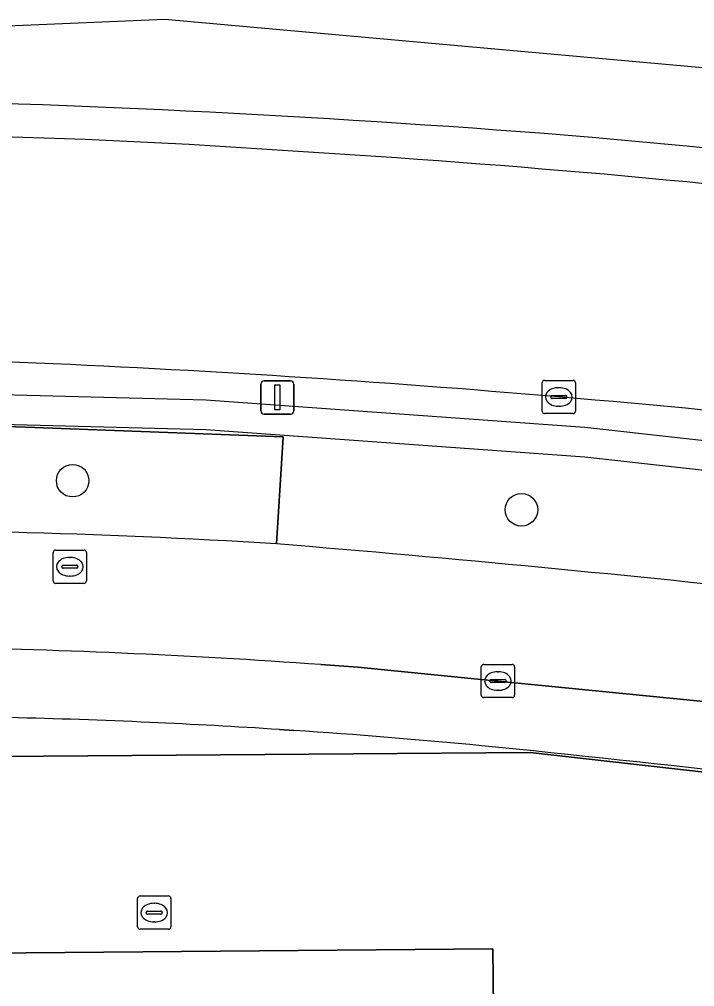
# Model space of a CAD drawing. Extents: x 160856 to 161310, y 384024 to 384878.
# Drawn here: x 161017.77 to 161038.04, y 384848.94 to 384878 of the extents above; entities that cross this region are included whole.
import ezdxf

# ---------------------------------------------------------------- set-up
doc = ezdxf.new("R2010")
doc.units = 0
for name, color, linetype in [('IMGEO_Berm_gesloten', 7, 'Continuous'), ('IMGEO_Berm_groen', 7, 'Continuous'), ('IMGEO_Boom', 7, 'Continuous'), ('IMGEO_Erf', 7, 'Continuous'), ('IMGEO_Groenvoorziening', 7, 'Continuous'), ('IMGEO_Hek', 7, 'Continuous'), ('IMGEO_Kolk', 7, 'Continuous'), ('IMGEO_Lichtmast', 7, 'Continuous'), ('IMGEO_Pand', 7, 'Continuous'), ('IMGEO_Pand_overbouw', 7, 'Continuous'), ('IMGEO_Rijbaan_lokaal_gesloten', 7, 'Continuous'), ('IMGEO_Rijbaan_regionaal_gesloten', 7, 'Continuous'), ('IMGEO_Rioolput', 7, 'Continuous'), ('IMGEO_Voetpad_open', 7, 'Continuous')]:
    doc.layers.add(name, color=color, linetype=linetype)

msp = doc.modelspace()

# ---------------------------------------------------------------- linework, layer by layer
at = {"layer": 'IMGEO_Berm_gesloten'}
for centre, radius, start, end in [((161004.21, 384493.868), 381.828, 85.38058, 88.83215), ((161011.684, 384674.533), 200.018, 85.90136, 91.62611), ((161004.304, 384532.145), 343.681, 82.5476, 84.88226), ((161006.664, 384550.347), 324.268, 83.05418, 86.585)]:
    msp.add_arc(centre, radius, start, end, dxfattribs=at)
at = {"layer": 'IMGEO_Berm_groen'}
msp.add_lwpolyline([(160981.521, 384866.326), (160981.991, 384864.071), (160990.773, 384865.065), (161000.898, 384865.73), (161004.471, 384865.812), (161011.319, 384865.968), (161017.96, 384865.751), (161025.688, 384865.462), (161025.482, 384862.246)], dxfattribs=at)
for centre, radius, start, end in [((161012.161, 384704.853), 162.94, 88.0289, 92.77747), ((161002.682, 384505.736), 362.275, 85.04637, 87.61381), ((161010.431, 384581.499), 286.128, 81.78721, 85.28223), ((160973.885, 384240.011), 624.371, 83.792655, 85.259743)]:
    msp.add_arc(centre, radius, start, end, dxfattribs=at)
at = {"layer": 'IMGEO_Boom'}
for centre in [(161019.365, 384864.143), (161032.842, 384863.268)]:
    msp.add_circle(centre, 0.489, dxfattribs=at)
at = {"layer": 'IMGEO_Erf'}
for points in [[(161026.003, 384856.641), (161025.577, 384856.669)], [(160980.275, 384853.199), (160980.777, 384850.437), (160985.188, 384850.448), (160985.171, 384853.84), (160985.162, 384855.597), (161014.495, 384855.838), (161033.099, 384855.976), (161046.123, 384854.508), (161046.099, 384854.297), (161051.818, 384853.651), (161052.159, 384847.803), (161051.84, 384847.798), (161052.002, 384845.047), (161032.851, 384843.877), (161032.05, 384843.828), (161031.984, 384850.083), (160988.754, 384849.705), (160988.807, 384843.721), (160982.005, 384843.612), (160982.53, 384840.482), (160983.621, 384834.138), (160983.732, 384833.149), (161000, 384763.026)]]:
    msp.add_lwpolyline(points, dxfattribs=at)
for centre, radius, start, end in [((161012.709, 384657.473), 199.611, 87.4238, 89.84381), ((161012.808, 384659.779), 197.303, 86.28946, 87.42256), ((161012.73, 384659.318), 197.769, 84.51083, 86.15175), ((160974.518, 384283.044), 575.977, 82.651068, 84.30757)]:
    msp.add_arc(centre, radius, start, end, dxfattribs=at)
at = {"layer": 'IMGEO_Groenvoorziening'}
msp.add_lwpolyline([(161025.482, 384862.246), (161025.688, 384865.462), (161017.96, 384865.751), (161011.319, 384865.968), (161004.471, 384865.812), (161000.898, 384865.73), (160990.773, 384865.065), (160981.991, 384864.071), (160981.521, 384866.326)], dxfattribs=at)
msp.add_arc((161012.113, 384647.526), 215.135, 86.43729, 90.69386, dxfattribs=at)
at = {"layer": 'IMGEO_Hek'}
for points in [[(160981.991, 384864.071), (160981.991, 384864.963), (160990.538, 384865.942), (161000.837, 384866.621), (161011.863, 384866.872), (161023.361, 384866.572), (161034.743, 384865.752), (161045.874, 384864.511), (161070.2, 384861.176), (161078.924, 384859.65), (161087.515, 384857.461), (161095.594, 384855.909)], [(160981.991, 384864.071), (160990.538, 384865.05), (161000.837, 384865.729), (161011.863, 384865.98), (161023.361, 384865.68), (161034.743, 384864.86), (161045.874, 384863.619), (161070.2, 384860.284), (161078.924, 384858.758), (161087.515, 384856.569), (161095.594, 384855.017)]]:
    msp.add_lwpolyline(points, dxfattribs=at)
at = {"layer": 'IMGEO_Kolk'}
for p, q in [((161033.463, 384866.232), (161033.463, 384867.084)), ((161033.538, 384867.158), (161034.39, 384867.158)), ((161034.464, 384867.084), (161034.464, 384866.232)), ((161033.951, 384866.938), (161033.976, 384866.938)), ((161033.722, 384866.652), (161033.722, 384866.664)), ((161034.16, 384866.615), (161033.762, 384866.615)), ((161033.765, 384866.701), (161034.163, 384866.701)), ((161034.206, 384866.664), (161034.206, 384866.652)), ((161033.974, 384866.378), (161033.949, 384866.378)), ((161034.39, 384866.158), (161033.538, 384866.158)), ((161031.71, 384858.626), (161032.562, 384858.626)), ((161031.635, 384857.7), (161031.635, 384858.552)), ((161032.123, 384858.406), (161032.148, 384858.406)), ((161032.636, 384858.552), (161032.636, 384857.7)), ((161031.894, 384858.12), (161031.894, 384858.132)), ((161032.332, 384858.083), (161031.934, 384858.083)), ((161031.937, 384858.169), (161032.335, 384858.169)), ((161032.378, 384858.132), (161032.378, 384858.12)), ((161032.146, 384857.846), (161032.121, 384857.846)), ((161032.562, 384857.626), (161031.71, 384857.626)), ((161021.39, 384851.668), (161022.242, 384851.668)), ((161021.315, 384850.742), (161021.315, 384851.594)), ((161021.803, 384851.448), (161021.828, 384851.448)), ((161022.316, 384851.594), (161022.316, 384850.742)), ((161021.574, 384851.162), (161021.574, 384851.174)), ((161022.012, 384851.125), (161021.614, 384851.125)), ((161021.617, 384851.211), (161022.015, 384851.211)), ((161022.058, 384851.174), (161022.058, 384851.162)), ((161021.826, 384850.888), (161021.801, 384850.888)), ((161022.242, 384850.668), (161021.39, 384850.668))]:
    msp.add_line(p, q, dxfattribs=at)
for points in [[(161033.463, 384866.232), (161033.463, 384867.084)], [(161033.538, 384867.158), (161034.39, 384867.158)], [(161034.464, 384867.084), (161034.464, 384866.232)], [(161034.39, 384866.158), (161033.538, 384866.158)], [(161031.71, 384858.626), (161032.562, 384858.626)], [(161031.635, 384857.7), (161031.635, 384858.552)], [(161032.636, 384858.552), (161032.636, 384857.7)], [(161032.562, 384857.626), (161031.71, 384857.626)], [(161021.39, 384851.668), (161022.242, 384851.668)], [(161021.315, 384850.742), (161021.315, 384851.594)], [(161022.316, 384851.594), (161022.316, 384850.742)], [(161022.242, 384850.668), (161021.39, 384850.668)]]:
    msp.add_lwpolyline(points, dxfattribs=at)
for centre, radius, start, end in [((161033.54, 384867.082), 0.0765, 91.552, 178.448), ((161033.54, 384867.082), 0.0765, 91.552, 178.448), ((161034.388, 384867.082), 0.0765, 1.552, 88.448), ((161034.388, 384867.082), 0.0765, 1.552, 88.448), ((161033.762, 384866.661), 0.0403, 85.8775, 175.7526), ((161033.759, 384866.651), 0.0366, 178.938, 274.7102), ((161034.163, 384866.658), 0.043, 264.8664, 352.4533), ((161034.167, 384866.663), 0.0386, 1.7309, 96.639), ((161033.54, 384866.234), 0.0765, 181.552, 268.448), ((161033.54, 384866.234), 0.0765, 181.552, 268.448), ((161034.388, 384866.234), 0.0765, 271.552, 358.448), ((161034.388, 384866.234), 0.0765, 271.552, 358.448), ((161031.712, 384858.55), 0.0765, 91.552, 178.448), ((161031.712, 384858.55), 0.0765, 91.552, 178.448), ((161032.56, 384858.55), 0.0765, 1.552, 88.448), ((161032.56, 384858.55), 0.0765, 1.552, 88.448), ((161031.934, 384858.129), 0.0403, 85.8775, 175.7526), ((161031.931, 384858.119), 0.0366, 178.938, 274.7102), ((161032.335, 384858.126), 0.043, 264.8664, 352.4533), ((161032.339, 384858.131), 0.0386, 1.7309, 96.639), ((161031.712, 384857.702), 0.0765, 181.552, 268.448), ((161031.712, 384857.702), 0.0765, 181.552, 268.448), ((161032.56, 384857.702), 0.0765, 271.552, 358.448), ((161032.56, 384857.702), 0.0765, 271.552, 358.448), ((161021.392, 384851.592), 0.0765, 91.552, 178.448), ((161021.392, 384851.592), 0.0765, 91.552, 178.448), ((161022.24, 384851.592), 0.0765, 1.552, 88.448), ((161022.24, 384851.592), 0.0765, 1.552, 88.448), ((161021.614, 384851.171), 0.0403, 85.8775, 175.7526), ((161021.611, 384851.161), 0.0366, 178.938, 274.7102), ((161022.015, 384851.168), 0.043, 264.8664, 352.4533), ((161022.019, 384851.173), 0.0386, 1.7309, 96.639), ((161021.392, 384850.744), 0.0765, 181.552, 268.448), ((161021.392, 384850.744), 0.0765, 181.552, 268.448), ((161022.24, 384850.744), 0.0765, 271.552, 358.448), ((161022.24, 384850.744), 0.0765, 271.552, 358.448)]:
    msp.add_arc(centre, radius, start, end, dxfattribs=at)
for centre, major_axis, ratio, start_param, end_param in [((161033.95, 384866.658), (-0.387, 0.002), 0.722429, 4.712389, 7.853982), ((161033.975, 384866.658), (-0.39, 0.002), 0.717154, 1.570796, 4.712389), ((161032.122, 384858.126), (-0.387, 0.002), 0.722429, 4.712389, 7.853982), ((161032.147, 384858.126), (-0.39, 0.002), 0.717154, 1.570796, 4.712389), ((161021.802, 384851.168), (-0.387, 0.002), 0.722429, 4.712389, 7.853982), ((161021.827, 384851.168), (-0.39, 0.002), 0.717154, 1.570796, 4.712389)]:
    msp.add_ellipse(centre, major_axis=major_axis, ratio=ratio, start_param=start_param, end_param=end_param, dxfattribs=at)
at = {"layer": 'IMGEO_Lichtmast'}
for p, q in [((161025.014, 384866.244), (161025.014, 384867.044)), ((161025.014, 384867.044), (161025.014, 384866.244)), ((161025.114, 384867.144), (161025.904, 384867.144)), ((161025.904, 384867.144), (161025.114, 384867.144)), ((161026.004, 384867.044), (161026.004, 384866.244)), ((161026.004, 384866.244), (161026.004, 384867.044)), ((161025.904, 384866.144), (161025.114, 384866.144)), ((161025.114, 384866.144), (161025.904, 384866.144))]:
    msp.add_line(p, q, dxfattribs=at)
msp.add_lwpolyline([(161025.434, 384867.019), (161025.584, 384867.019), (161025.584, 384866.269), (161025.434, 384866.269), (161025.434, 384867.019)], dxfattribs=at)
for centre, start, end in [((161025.114, 384867.044), 90, 180), ((161025.114, 384867.044), 90, 180), ((161025.904, 384867.044), 0, 90), ((161025.904, 384867.044), 360, 90), ((161025.114, 384866.244), 180, 270), ((161025.114, 384866.244), 180, 270), ((161025.904, 384866.244), 270, 0), ((161025.904, 384866.244), 270, 0)]:
    msp.add_arc(centre, 0.1, start, end, dxfattribs=at)
at = {"layer": 'IMGEO_Pand'}
msp.add_lwpolyline([(161051.818, 384853.651), (161046.099, 384854.297), (161046.123, 384854.508), (161033.099, 384855.976), (161014.495, 384855.838), (160985.162, 384855.597), (160985.171, 384853.84), (160985.188, 384850.448), (160980.777, 384850.437), (160980.583, 384850.437), (160981.841, 384843.609), (160982.005, 384843.612), (160988.807, 384843.721), (160988.754, 384849.705), (161031.984, 384850.083), (161032.05, 384843.828), (161032.851, 384843.877), (161052.002, 384845.047), (161051.84, 384847.798), (161052.159, 384847.803)], close=True, dxfattribs=at)
at = {"layer": 'IMGEO_Pand_overbouw'}
msp.add_lwpolyline([(160985.171, 384853.84), (160979.841, 384853.781), (160983.48, 384834.107), (160986.256, 384834.117), (160989.007, 384834.127), (160988.989, 384834.997), (160988.947, 384836.997), (160988.927, 384837.978), (160988.86, 384841.178), (161032.881, 384841.554), (161032.851, 384843.877), (161032.05, 384843.828), (161031.984, 384850.083), (160988.754, 384849.705), (160988.807, 384843.721), (160982.005, 384843.612), (160981.841, 384843.609), (160980.583, 384850.437), (160980.777, 384850.437), (160985.188, 384850.448)], close=True, dxfattribs=at)
at = {"layer": 'IMGEO_Rijbaan_lokaal_gesloten'}
msp.add_lwpolyline([(161026.822, 384858.62), (161027.933, 384858.537), (161032.136, 384858.126), (161040.341, 384857.308), (161051.104, 384855.972), (161052.331, 384855.82), (161052.85, 384855.743), (161053.322, 384859.202)], dxfattribs=at)
for centre, radius, start, end in [((161012.113, 384647.526), 215.135, 86.43729, 90.69386), ((160973.885, 384240.011), 624.371, 83.792655, 85.259743), ((161011.371, 384640.8), 218.367, 85.94261, 89.09403)]:
    msp.add_arc(centre, radius, start, end, dxfattribs=at)
at = {"layer": 'IMGEO_Rijbaan_regionaal_gesloten'}
msp.add_lwpolyline([(161159.494, 384865.813), (161169.487, 384866.328), (161180.477, 384866.898), (161204.609, 384868.254), (161229.619, 384869.602), (161254.541, 384870.979), (161254.166, 384874.428), (161167.157, 384868.815), (161117.456, 384869.429), (161022.134, 384878.002), (161020.709, 384877.941), (160983.645, 384876.362), (160971.848, 384874.449), (160909.879, 384864.4), (160874.71, 384856.965)], dxfattribs=at)
for centre, radius, start, end in [((161004.21, 384493.868), 381.828, 85.38058, 88.83215), ((161011.684, 384674.533), 200.018, 85.90136, 91.62611), ((161004.304, 384532.145), 343.681, 82.5476, 84.88226), ((161006.664, 384550.347), 324.268, 83.05418, 86.585), ((161012.161, 384704.853), 162.94, 88.0289, 92.77747), ((161002.682, 384505.736), 362.275, 85.04637, 87.61381), ((161010.431, 384581.499), 286.128, 81.78721, 85.28223)]:
    msp.add_arc(centre, radius, start, end, dxfattribs=at)
at = {"layer": 'IMGEO_Rioolput'}
for p, q in [((161018.781, 384861.133), (161018.781, 384861.985)), ((161018.856, 384862.059), (161019.708, 384862.059)), ((161019.269, 384861.839), (161019.294, 384861.839)), ((161019.782, 384861.985), (161019.782, 384861.133)), ((161019.04, 384861.553), (161019.04, 384861.565)), ((161019.083, 384861.602), (161019.481, 384861.602)), ((161019.524, 384861.565), (161019.524, 384861.553)), ((161019.478, 384861.516), (161019.08, 384861.516)), ((161019.292, 384861.279), (161019.267, 384861.279)), ((161019.708, 384861.059), (161018.856, 384861.059))]:
    msp.add_line(p, q, dxfattribs=at)
for points in [[(161018.781, 384861.133), (161018.781, 384861.985)], [(161018.856, 384862.059), (161019.708, 384862.059)], [(161019.782, 384861.985), (161019.782, 384861.133)], [(161019.708, 384861.059), (161018.856, 384861.059)]]:
    msp.add_lwpolyline(points, dxfattribs=at)
for centre, radius, start, end in [((161018.858, 384861.983), 0.0765, 91.552, 178.448), ((161018.858, 384861.983), 0.0765, 91.552, 178.448), ((161019.706, 384861.983), 0.0765, 1.552, 88.448), ((161019.706, 384861.983), 0.0765, 1.552, 88.448), ((161019.08, 384861.562), 0.0403, 85.8775, 175.7526), ((161019.077, 384861.552), 0.0366, 178.938, 274.7102), ((161019.481, 384861.559), 0.043, 264.8664, 352.4533), ((161019.485, 384861.564), 0.0386, 1.7309, 96.639), ((161018.858, 384861.135), 0.0765, 181.552, 268.448), ((161018.858, 384861.135), 0.0765, 181.552, 268.448), ((161019.706, 384861.135), 0.0765, 271.552, 358.448), ((161019.706, 384861.135), 0.0765, 271.552, 358.448)]:
    msp.add_arc(centre, radius, start, end, dxfattribs=at)
for centre, major_axis, ratio, start_param, end_param in [((161019.268, 384861.559), (-0.387, 0.002), 0.722429, 4.712389, 7.853982), ((161019.293, 384861.559), (-0.39, 0.002), 0.717154, 1.570796, 4.712389)]:
    msp.add_ellipse(centre, major_axis=major_axis, ratio=ratio, start_param=start_param, end_param=end_param, dxfattribs=at)
at = {"layer": 'IMGEO_Voetpad_open'}
for points in [[(161053.325, 384855.672), (161052.85, 384855.743), (161052.331, 384855.82), (161051.104, 384855.972), (161040.341, 384857.308), (161032.136, 384858.126), (161027.933, 384858.537), (161026.822, 384858.62)], [(161025.577, 384856.669), (161026.003, 384856.641)]]:
    msp.add_lwpolyline(points, dxfattribs=at)
for centre, radius, start, end in [((161011.371, 384640.8), 218.367, 85.94261, 89.09403), ((161012.709, 384657.473), 199.611, 87.4238, 89.84381), ((161012.808, 384659.779), 197.303, 86.28946, 87.42256), ((161012.73, 384659.318), 197.769, 84.51083, 86.15175), ((160974.518, 384283.044), 575.977, 82.651068, 84.30757)]:
    msp.add_arc(centre, radius, start, end, dxfattribs=at)

doc.saveas('drawing.dxf')
